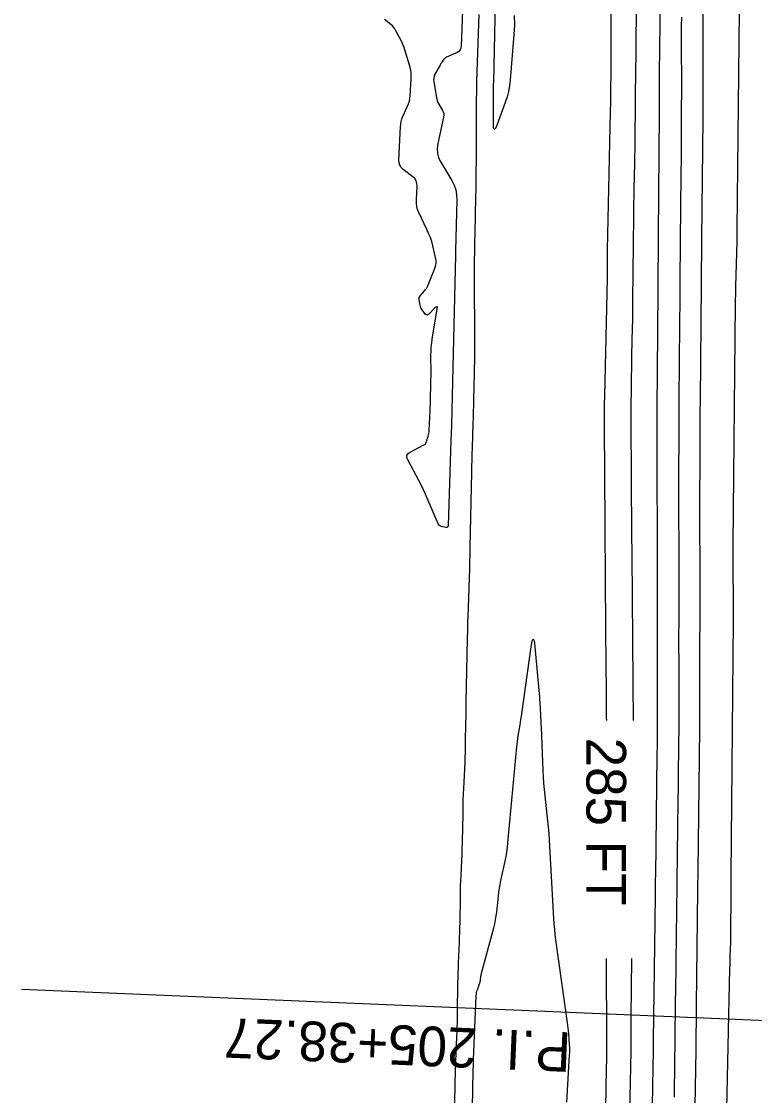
# Model space of a CAD drawing. Extents: x 1768942 to 1774819, y 723037 to 732099.
# Drawn here: x 1770407.9 to 1770518.7, y 730218.3 to 730380.8 of the extents above; entities that cross this region are included whole.
import ezdxf

# ---------------------------------------------------------------- set-up
doc = ezdxf.new("R2010")
doc.units = 0
for name, color, linetype in [('R_Contour Annot', 7, 'Continuous'), ('R_Contours', 7, 'Continuous'), ('R_Horz Alg', 7, 'Continuous'), ('R_Horz Alg Annot', 7, 'Continuous')]:
    doc.layers.add(name, color=color, linetype=linetype)

msp = doc.modelspace()

# ---------------------------------------------------------------- linework, layer by layer
at = {"layer": 'R_Contours'}
for points in [[(1770503.2, 730213.79), (1770503.37, 730222.58), (1770503.38, 730222.92), (1770503.39, 730223.25), (1770503.39, 730223.59), (1770503.4, 730223.93), (1770503.41, 730225.27), (1770503.42, 730225.61), (1770503.42, 730225.95), (1770503.43, 730226.28), (1770503.43, 730226.62), (1770503.67, 730244.58), (1770503.68, 730245.16), (1770503.68, 730245.74), (1770503.69, 730246.32), (1770503.7, 730246.9), (1770503.72, 730249.22), (1770503.73, 730249.8), (1770503.74, 730250.38), (1770503.74, 730250.97), (1770503.75, 730251.55), (1770503.99, 730269.84), (1770504, 730270.34), (1770504.01, 730270.84), (1770504.01, 730271.34), (1770504.02, 730271.84), (1770504.04, 730273.83), (1770504.05, 730274.33), (1770504.05, 730274.83), (1770504.05, 730275.33), (1770504.05, 730275.83), (1770504.01, 730293.8), (1770504.01, 730294.13), (1770504.01, 730294.46), (1770504.01, 730294.79), (1770504.01, 730295.13), (1770504.02, 730296.46), (1770504.02, 730296.79), (1770504.02, 730297.12), (1770504.02, 730297.46), (1770504.02, 730297.79), (1770503.97, 730317.5), (1770503.97, 730317.69), (1770503.97, 730317.88), (1770503.97, 730318.07), (1770503.97, 730318.26), (1770503.97, 730319.02), (1770503.97, 730319.21), (1770503.97, 730319.39), (1770503.98, 730319.58), (1770503.98, 730319.77), (1770504.05, 730330.5), (1770504.05, 730330.74), (1770504.06, 730330.98), (1770504.06, 730331.23), (1770504.06, 730331.47), (1770504.07, 730332.44), (1770504.07, 730332.69), (1770504.07, 730332.93), (1770504.08, 730333.17), (1770504.08, 730333.42), (1770504.23, 730355.11), (1770504.23, 730355.43), (1770504.24, 730355.75), (1770504.24, 730356.07), (1770504.24, 730356.4), (1770504.25, 730357.68), (1770504.26, 730358), (1770504.26, 730358.32), (1770504.26, 730358.64), (1770504.27, 730358.96), (1770504.34, 730368.87), (1770504.34, 730369.21), (1770504.34, 730369.55), (1770504.34, 730369.89), (1770504.34, 730370.23), (1770504.34, 730371.59), (1770504.34, 730371.93), (1770504.34, 730372.27), (1770504.34, 730372.61), (1770504.34, 730372.95), (1770504.87, 730414.05)], [(1770482.35, 730381.69), (1770482.38, 730380.26), (1770482.31, 730378.83), (1770481.75, 730371.94), (1770481.65, 730371.07), (1770481.49, 730370.21), (1770481.28, 730369.37), (1770481.01, 730368.54), (1770479.78, 730365.19), (1770479.53, 730364.6), (1770479.35, 730364.42), (1770479.24, 730364.65), (1770479.21, 730365.29), (1770479.22, 730370.15), (1770479.22, 730370.27), (1770479.22, 730370.38), (1770479.22, 730370.5), (1770479.23, 730370.61), (1770479.24, 730371.07), (1770479.25, 730371.19), (1770479.25, 730371.3), (1770479.25, 730371.41), (1770479.26, 730371.53), (1770479.72, 730393.62)], [(1770474.91, 730392.05), (1770474.36, 730377.05), (1770474.31, 730376.74), (1770474.19, 730376.48), (1770473.99, 730376.26), (1770473.72, 730376.1), (1770472.13, 730375.39), (1770472.01, 730375.33), (1770471.91, 730375.25), (1770471.82, 730375.17), (1770471.73, 730375.06), (1770471.42, 730374.63), (1770471.35, 730374.53), (1770471.27, 730374.42), (1770471.21, 730374.3), (1770471.14, 730374.19), (1770470.37, 730372.79), (1770470.25, 730372.51), (1770470.18, 730372.22), (1770470.15, 730371.93), (1770470.18, 730371.63), (1770470.59, 730369.28), (1770470.64, 730369.02), (1770470.73, 730368.76), (1770470.83, 730368.51), (1770470.96, 730368.27), (1770471.52, 730367.33), (1770471.63, 730367.09), (1770471.7, 730366.84), (1770471.72, 730366.59), (1770471.68, 730366.33), (1770470.79, 730362.33), (1770470.7, 730361.58), (1770470.74, 730360.86), (1770470.93, 730360.17), (1770471.25, 730359.49), (1770472.91, 730356.72), (1770473.26, 730356.02), (1770473.51, 730355.3), (1770473.65, 730354.55), (1770473.69, 730353.77), (1770473.5, 730346.14), (1770473.5, 730346.08), (1770473.5, 730346.02), (1770473.5, 730345.96), (1770473.5, 730345.9), (1770473.5, 730345.67), (1770473.5, 730345.61), (1770473.5, 730345.55), (1770473.49, 730345.49), (1770473.49, 730345.43), (1770473.04, 730326.3), (1770472.99, 730324.08), (1770472.93, 730321.87), (1770472.86, 730319.65), (1770472.79, 730317.44), (1770472.37, 730304.49), (1770472.34, 730304.34), (1770472.27, 730304.25), (1770472.17, 730304.21), (1770472.02, 730304.22), (1770471.35, 730304.37), (1770471.19, 730304.42), (1770471.06, 730304.5), (1770470.96, 730304.61), (1770470.88, 730304.75), (1770469.21, 730308.66), (1770468.91, 730309.34), (1770468.6, 730310.01), (1770468.28, 730310.67), (1770467.93, 730311.32), (1770466.26, 730314.44), (1770466.13, 730314.8), (1770466.14, 730315.12), (1770466.31, 730315.39), (1770466.63, 730315.62), (1770468.6, 730316.65), (1770468.78, 730316.76), (1770468.92, 730316.89), (1770469.03, 730317.06), (1770469.11, 730317.25), (1770469.36, 730318.06), (1770469.42, 730318.26), (1770469.46, 730318.47), (1770469.49, 730318.67), (1770469.51, 730318.89), (1770469.65, 730321.94), (1770469.67, 730322.41), (1770469.69, 730322.88), (1770469.7, 730323.35), (1770469.72, 730323.82), (1770469.76, 730325.7), (1770469.77, 730326.17), (1770469.77, 730326.64), (1770469.78, 730327.12), (1770469.78, 730327.59), (1770469.77, 730330.28), (1770469.78, 730330.89), (1770469.82, 730331.49), (1770469.88, 730332.09), (1770469.97, 730332.69), (1770470.73, 730337.31), (1770470.75, 730337.54), (1770470.7, 730337.65), (1770470.59, 730337.63), (1770470.41, 730337.48), (1770469.43, 730336.48), (1770469.29, 730336.38), (1770469.16, 730336.35), (1770469.03, 730336.39), (1770468.91, 730336.51), (1770468.43, 730337.14), (1770468.32, 730337.3), (1770468.23, 730337.47), (1770468.17, 730337.65), (1770468.12, 730337.84), (1770467.98, 730338.64), (1770467.97, 730338.84), (1770467.99, 730339.02), (1770468.07, 730339.19), (1770468.18, 730339.34), (1770468.81, 730340.05), (1770468.95, 730340.22), (1770469.08, 730340.4), (1770469.19, 730340.6), (1770469.28, 730340.8), (1770470.32, 730343.31), (1770470.47, 730343.75), (1770470.54, 730344.18), (1770470.54, 730344.63), (1770470.46, 730345.08), (1770469.89, 730347.47), (1770469.85, 730347.63), (1770469.8, 730347.79), (1770469.74, 730347.94), (1770469.68, 730348.1), (1770469.42, 730348.71), (1770469.36, 730348.86), (1770469.29, 730349.01), (1770469.22, 730349.16), (1770469.15, 730349.31), (1770467.93, 730351.89), (1770467.74, 730352.34), (1770467.62, 730352.81), (1770467.56, 730353.29), (1770467.56, 730353.78), (1770467.67, 730355.86), (1770467.65, 730356.29), (1770467.53, 730356.67), (1770467.32, 730357.01), (1770467.01, 730357.3), (1770465.59, 730358.4), (1770465.29, 730358.69), (1770465.07, 730359.03), (1770464.95, 730359.41), (1770464.92, 730359.84), (1770465.15, 730364.83), (1770465.19, 730365.24), (1770465.26, 730365.65), (1770465.38, 730366.04), (1770465.53, 730366.43), (1770466.23, 730367.96), (1770466.38, 730368.34), (1770466.5, 730368.74), (1770466.58, 730369.14), (1770466.63, 730369.55), (1770466.79, 730372.05), (1770466.8, 730372.59), (1770466.76, 730373.11), (1770466.68, 730373.63), (1770466.55, 730374.15), (1770465.83, 730376.49), (1770465.71, 730376.86), (1770465.57, 730377.21), (1770465.42, 730377.56), (1770465.25, 730377.91), (1770464.47, 730379.39), (1770464.31, 730379.66), (1770464.13, 730379.9), (1770463.93, 730380.12), (1770463.7, 730380.32), (1770462.72, 730381.09)], [(1770496.95, 730392.33), (1770496.96, 730375.14), (1770496.96, 730374.62), (1770496.96, 730374.11), (1770496.95, 730373.6), (1770496.95, 730373.08), (1770496.92, 730370.58), (1770496.92, 730370.29), (1770496.92, 730370), (1770496.91, 730369.72), (1770496.91, 730369.43), (1770496.9, 730368.28), (1770496.9, 730368), (1770496.89, 730367.71), (1770496.89, 730367.42), (1770496.88, 730367.13), (1770496.46, 730348.57), (1770496.46, 730348.23), (1770496.45, 730347.89), (1770496.45, 730347.55), (1770496.44, 730347.22), (1770496.41, 730343.23), (1770496.4, 730342.9), (1770496.4, 730342.57), (1770496.39, 730342.24), (1770496.39, 730341.92), (1770495.99, 730324.09), (1770495.99, 730323.71), (1770495.98, 730323.34), (1770495.97, 730322.97), (1770495.97, 730322.59), (1770495.96, 730321.1), (1770495.95, 730320.73), (1770495.95, 730320.36), (1770495.95, 730319.98), (1770495.95, 730319.61), (1770496.06, 730304.57), (1770496.07, 730303.86), (1770496.07, 730303.16), (1770496.08, 730302.45), (1770496.08, 730301.75), (1770496.11, 730298.92), (1770496.11, 730298.22), (1770496.12, 730297.51), (1770496.12, 730296.81), (1770496.13, 730296.1), (1770496.23, 730282.78), (1770496.23, 730281.97), (1770496.24, 730281.17), (1770496.24, 730280.36), (1770496.25, 730279.55), (1770496.28, 730276.33), (1770496.28, 730275.53), (1770496.29, 730275)], [(1770516.48, 730391.83), (1770516.04, 730349.31), (1770516.03, 730348.85), (1770516.03, 730348.38), (1770516.02, 730347.92), (1770516, 730347.46), (1770515.83, 730340.73), (1770515.81, 730340.07), (1770515.8, 730339.42), (1770515.79, 730338.76), (1770515.78, 730338.1), (1770515.44, 730301.58), (1770515.43, 730300.95), (1770515.43, 730300.32), (1770515.43, 730299.69), (1770515.43, 730299.06), (1770515.49, 730292.16), (1770515.49, 730291.64), (1770515.49, 730291.13), (1770515.49, 730290.61), (1770515.48, 730290.09), (1770515.14, 730251.54), (1770515.13, 730250.96), (1770515.13, 730250.39), (1770515.12, 730249.82), (1770515.12, 730249.24), (1770515.06, 730242.32), (1770515.06, 730241.92), (1770515.05, 730241.52), (1770515.04, 730241.11), (1770515.03, 730240.71), (1770514.97, 730239.1), (1770514.96, 730238.7), (1770514.95, 730238.3), (1770514.94, 730237.89), (1770514.93, 730237.49), (1770514.17, 730202.07)], [(1770509.74, 730216.6), (1770509.85, 730225.12), (1770509.86, 730225.68), (1770509.87, 730226.25), (1770509.87, 730226.81), (1770509.88, 730227.37), (1770509.91, 730229.62), (1770509.92, 730230.18), (1770509.93, 730230.74), (1770509.93, 730231.31), (1770509.94, 730231.87), (1770510.14, 730249.4), (1770510.15, 730250), (1770510.15, 730250.59), (1770510.16, 730251.18), (1770510.17, 730251.78), (1770510.2, 730254.15), (1770510.21, 730254.74), (1770510.21, 730255.34), (1770510.22, 730255.93), (1770510.23, 730256.52), (1770510.43, 730273.77), (1770510.43, 730274.35), (1770510.44, 730274.94), (1770510.44, 730275.52), (1770510.44, 730276.1), (1770510.43, 730278.42), (1770510.43, 730279.01), (1770510.43, 730279.59), (1770510.43, 730280.17), (1770510.43, 730280.75), (1770510.46, 730296.06), (1770510.46, 730296.7), (1770510.46, 730297.35), (1770510.46, 730297.99), (1770510.46, 730298.64), (1770510.46, 730301.22), (1770510.45, 730301.87), (1770510.45, 730302.51), (1770510.45, 730303.16), (1770510.45, 730303.8), (1770510.48, 730319), (1770510.48, 730319.38), (1770510.49, 730319.75), (1770510.49, 730320.13), (1770510.49, 730320.51), (1770510.5, 730322.02), (1770510.5, 730322.39), (1770510.51, 730322.77), (1770510.51, 730323.15), (1770510.51, 730323.52), (1770510.68, 730341.01), (1770510.69, 730341.36), (1770510.69, 730341.7), (1770510.69, 730342.04), (1770510.7, 730342.39), (1770510.72, 730346.46), (1770510.73, 730346.8), (1770510.73, 730347.13), (1770510.73, 730347.47), (1770510.74, 730347.8), (1770510.92, 730366.11), (1770510.92, 730366.41), (1770510.92, 730366.71), (1770510.93, 730367.01), (1770510.93, 730367.31), (1770510.94, 730368.52), (1770510.94, 730368.82), (1770510.94, 730369.12), (1770510.94, 730369.42), (1770510.94, 730369.72), (1770510.91, 730386.8)], [(1770473.24, 730210.03), (1770473.5, 730222.27), (1770473.52, 730222.98), (1770473.54, 730223.68), (1770473.56, 730224.39), (1770473.59, 730225.1), (1770473.71, 730227.93), (1770473.74, 730228.63), (1770473.76, 730229.34), (1770473.78, 730230.05), (1770473.79, 730230.75), (1770473.85, 730235.3), (1770473.87, 730236.07), (1770473.89, 730236.83), (1770473.91, 730237.59), (1770473.94, 730238.35), (1770474.08, 730241.39), (1770474.11, 730242.15), (1770474.14, 730242.91), (1770474.16, 730243.67), (1770474.17, 730244.43), (1770474.22, 730248.32), (1770474.24, 730249.14), (1770474.26, 730249.96), (1770474.29, 730250.78), (1770474.32, 730251.6), (1770474.48, 730254.88), (1770474.51, 730255.69), (1770474.54, 730256.51), (1770474.56, 730257.33), (1770474.58, 730258.15), (1770474.62, 730261.44), (1770474.64, 730262.26), (1770474.66, 730263.08), (1770474.69, 730263.91), (1770474.73, 730264.73), (1770474.92, 730268.64), (1770474.95, 730269.4), (1770474.98, 730270.15), (1770475, 730270.91), (1770475.01, 730271.66), (1770475.06, 730274.69), (1770475.07, 730275.44), (1770475.08, 730276.2), (1770475.1, 730276.96), (1770475.11, 730277.71), (1770475.31, 730287.43), (1770475.34, 730288.58), (1770475.37, 730289.74), (1770475.4, 730290.89), (1770475.44, 730292.04), (1770475.6, 730296.65), (1770475.63, 730297.8), (1770475.67, 730298.96), (1770475.7, 730300.11), (1770475.72, 730301.26), (1770475.94, 730312.57), (1770475.96, 730313.49), (1770475.98, 730314.41), (1770476.01, 730315.33), (1770476.04, 730316.25), (1770476.16, 730319.93), (1770476.19, 730320.85), (1770476.22, 730321.77), (1770476.24, 730322.69), (1770476.26, 730323.61), (1770476.35, 730327.45), (1770476.37, 730328.4), (1770476.39, 730329.34), (1770476.39, 730330.29), (1770476.39, 730331.24), (1770476.37, 730343.33), (1770476.37, 730344.69), (1770476.38, 730346.04), (1770476.4, 730347.4), (1770476.43, 730348.75), (1770476.57, 730354.18), (1770476.6, 730355.53), (1770476.62, 730356.89), (1770476.63, 730358.24), (1770476.64, 730359.6), (1770476.66, 730367.38), (1770476.67, 730368.82), (1770476.69, 730370.27), (1770476.72, 730371.72), (1770476.77, 730373.16), (1770476.98, 730378.95), (1770477.03, 730380.39), (1770477.07, 730381.84)], [(1770500.39, 730274.99), (1770500.39, 730276.78), (1770500.37, 730278.79), (1770500.28, 730289.22), (1770500.28, 730290.02), (1770500.27, 730290.83), (1770500.26, 730291.63), (1770500.26, 730292.43), (1770500.24, 730295.65), (1770500.23, 730296.45), (1770500.22, 730297.25), (1770500.22, 730298.05), (1770500.21, 730298.86), (1770500.11, 730310.2), (1770500.11, 730311.16), (1770500.1, 730312.12), (1770500.09, 730313.08), (1770500.08, 730314.04), (1770500.06, 730317.88), (1770500.05, 730318.84), (1770500.05, 730319.8), (1770500.05, 730320.76), (1770500.06, 730321.72), (1770500.1, 730326.1), (1770500.11, 730327.14), (1770500.13, 730328.19), (1770500.15, 730329.23), (1770500.17, 730330.28), (1770500.26, 730334.5), (1770500.28, 730335.53), (1770500.3, 730336.56), (1770500.31, 730337.59), (1770500.32, 730338.62), (1770500.44, 730351.25), (1770500.45, 730352.27), (1770500.46, 730353.29), (1770500.48, 730354.31), (1770500.5, 730355.32), (1770500.6, 730359.4), (1770500.62, 730360.42), (1770500.63, 730361.43), (1770500.65, 730362.45), (1770500.66, 730363.47), (1770500.69, 730367.69), (1770500.7, 730368.73), (1770500.71, 730369.77), (1770500.72, 730370.81), (1770500.73, 730371.86), (1770500.85, 730382.65)], [(1770507.64, 730381.46), (1770507.63, 730380.11), (1770507.63, 730378.76), (1770507.63, 730377.42), (1770507.64, 730371.04), (1770507.64, 730370.18), (1770507.64, 730369.33), (1770507.63, 730368.48), (1770507.63, 730367.63), (1770507.6, 730364.22), (1770507.6, 730363.37), (1770507.59, 730362.51), (1770507.58, 730361.66), (1770507.58, 730360.81), (1770507.5, 730353.19), (1770507.49, 730352.32), (1770507.48, 730351.44), (1770507.48, 730350.57), (1770507.47, 730349.7), (1770507.4, 730339.1), (1770507.39, 730338.21), (1770507.38, 730337.31), (1770507.37, 730336.42), (1770507.37, 730335.53), (1770507.3, 730328.7), (1770507.29, 730327.79), (1770507.28, 730326.88), (1770507.27, 730325.96), (1770507.27, 730325.05), (1770507.24, 730321.4), (1770507.24, 730320.49), (1770507.23, 730319.57), (1770507.23, 730318.66), (1770507.23, 730317.75), (1770507.22, 730312.54), (1770507.21, 730311.37), (1770507.21, 730310.2), (1770507.22, 730309.02), (1770507.22, 730307.85), (1770507.24, 730299.79), (1770507.24, 730298.51), (1770507.24, 730297.24), (1770507.24, 730295.96), (1770507.24, 730294.68), (1770507.23, 730289.58), (1770507.22, 730288.3), (1770507.22, 730287.02), (1770507.22, 730285.75), (1770507.23, 730284.47), (1770507.24, 730277.83), (1770507.24, 730276.36), (1770507.24, 730274.88), (1770507.23, 730273.41), (1770507.21, 730271.93), (1770507.14, 730266.04), (1770507.13, 730264.56), (1770507.11, 730263.09), (1770507.09, 730261.61), (1770507.07, 730260.14), (1770506.98, 730253.55), (1770506.96, 730252.02), (1770506.95, 730250.49), (1770506.93, 730248.96), (1770506.91, 730247.43), (1770506.84, 730241.28), (1770506.82, 730239.76), (1770506.8, 730238.24), (1770506.78, 730236.72), (1770506.76, 730235.21), (1770506.67, 730227.72), (1770506.65, 730226.91), (1770506.64, 730226.1), (1770506.63, 730225.29), (1770506.62, 730224.47), (1770506.58, 730221.18), (1770506.57, 730220.4), (1770506.56, 730219.61), (1770506.54, 730218.83), (1770506.53, 730218.04)], [(1770475.38, 730180), (1770476.17, 730222), (1770476.17, 730222.14), (1770476.17, 730222.28), (1770476.17, 730222.42), (1770476.18, 730222.56), (1770476.19, 730223.13), (1770476.19, 730223.27), (1770476.2, 730223.41), (1770476.2, 730223.55), (1770476.21, 730223.69), (1770476.63, 730233.39), (1770476.64, 730233.62), (1770476.68, 730233.84), (1770476.73, 730234.05), (1770476.79, 730234.27), (1770477.15, 730235.3), (1770477.19, 730235.42), (1770477.22, 730235.54), (1770477.25, 730235.66), (1770477.27, 730235.79), (1770477.33, 730236.29), (1770477.35, 730236.41), (1770477.37, 730236.54), (1770477.4, 730236.66), (1770477.43, 730236.78), (1770479.27, 730243.66), (1770479.41, 730244.25), (1770479.53, 730244.84), (1770479.63, 730245.43), (1770479.71, 730246.03), (1770479.96, 730248.43), (1770480.03, 730249.03), (1770480.12, 730249.63), (1770480.23, 730250.22), (1770480.35, 730250.82), (1770480.98, 730253.74), (1770481.12, 730254.42), (1770481.24, 730255.11), (1770481.34, 730255.8), (1770481.41, 730256.5), (1770482.76, 730271.01), (1770482.81, 730271.43), (1770482.86, 730271.85), (1770482.91, 730272.26), (1770482.98, 730272.68), (1770483.25, 730274.35), (1770483.32, 730274.77), (1770483.38, 730275.18), (1770483.44, 730275.6), (1770483.5, 730276.02), (1770484.91, 730286.16), (1770485.07, 730287.09), (1770485.22, 730287.39), (1770485.36, 730287.08), (1770485.48, 730286.14), (1770486.09, 730279.58), (1770486.13, 730279.12), (1770486.17, 730278.66), (1770486.2, 730278.2), (1770486.23, 730277.74), (1770486.32, 730275.89), (1770486.35, 730275.43), (1770486.37, 730274.97), (1770486.39, 730274.51), (1770486.41, 730274.05), (1770486.68, 730267.42), (1770486.73, 730266.47), (1770486.79, 730265.51), (1770486.87, 730264.56), (1770486.97, 730263.61), (1770487.4, 730259.8), (1770487.5, 730258.85), (1770487.59, 730257.9), (1770487.66, 730256.94), (1770487.72, 730255.99), (1770488.31, 730245.02), (1770488.36, 730244.22), (1770488.43, 730243.41), (1770488.51, 730242.61), (1770488.62, 730241.81), (1770490.39, 730229.26), (1770490.44, 730228.85), (1770490.49, 730228.45), (1770490.53, 730228.04), (1770490.56, 730227.63), (1770490.68, 730226), (1770490.7, 730225.59), (1770490.71, 730225.18), (1770490.71, 730224.78), (1770490.69, 730224.37), (1770490.29, 730217.27)], [(1770496.26, 730239), (1770496.26, 730238.43), (1770496.33, 730226.88), (1770496.33, 730226.24), (1770496.33, 730225.6), (1770496.32, 730224.96), (1770496.31, 730224.31), (1770496.25, 730221.75), (1770496.24, 730221.1), (1770496.23, 730220.46), (1770496.21, 730219.82), (1770496.2, 730219.18), (1770496.1, 730214.09)], [(1770499.83, 730215.66), (1770500.04, 730224.93), (1770500.05, 730225.36), (1770500.05, 730225.78), (1770500.05, 730226.21), (1770500.05, 730226.64), (1770500.04, 730228.34), (1770500.04, 730228.77), (1770500.04, 730229.2), (1770500.04, 730229.62), (1770500.04, 730230.05), (1770500.14, 730238.99)]]:
    msp.add_lwpolyline(points, dxfattribs=at)
at = {"layer": 'R_Horz Alg'}
msp.add_lwpolyline([(1770527.75, 730229.26), (1770407.85, 730234.31)], dxfattribs=at)
msp.add_lwpolyline([(1770527.75, 730229.26), (1770407.85, 730234.31)], dxfattribs=at)

# ---------------------------------------------------------------- texts
at = {"layer": 'R_Contour Annot'}
msp.add_text('285 FT', height=6, rotation=269.9531, dxfattribs=at).set_placement((1770493.28, 730272.43))
at = {"layer": 'R_Horz Alg Annot'}
msp.add_text('P.I. 205+38.27', height=6, rotation=177.5869, dxfattribs=at).set_placement((1770491.05, 730227.81))
msp.add_text('P.I. 205+38.27', height=6, rotation=177.5869, dxfattribs=at).set_placement((1770491.05, 730227.81))

doc.saveas('drawing.dxf')
